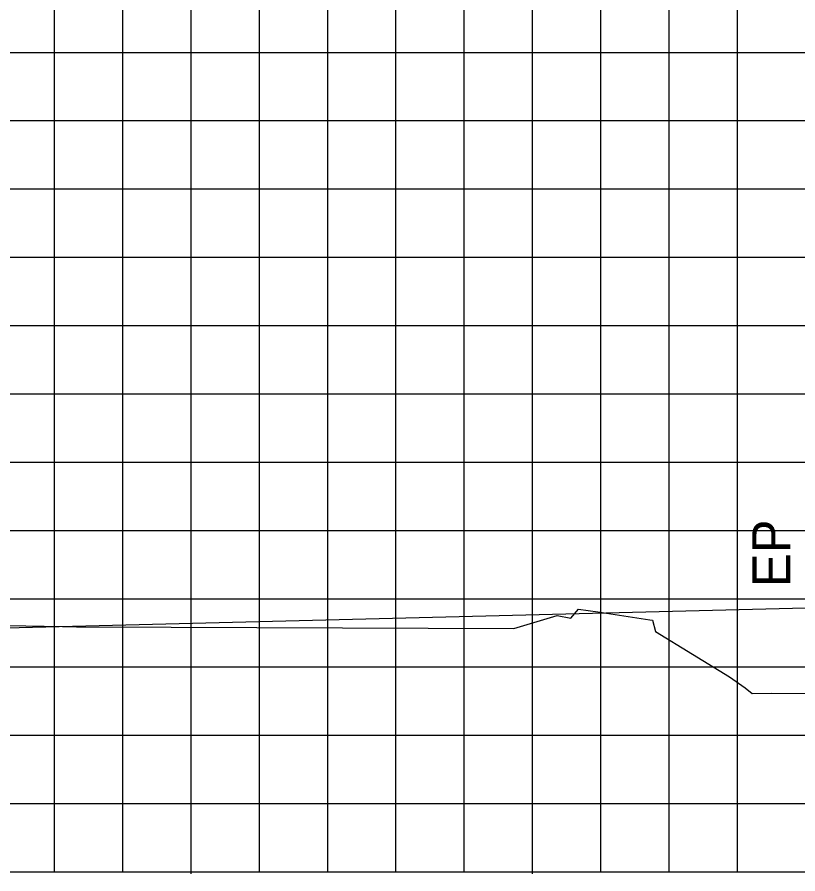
# Model space of a CAD drawing. Extents: x 2193008 to 2198143, y 1236112 to 1237864.
# Drawn here: x 2197499.61 to 2197522.48, y 1237258.05 to 1237283.14 of the extents above; entities that cross this region are included whole.
import ezdxf

# ---------------------------------------------------------------- set-up
doc = ezdxf.new("R2010")
doc.units = 0
for name, color, linetype in [('60', 7, 'Continuous'), ('Level 55', 7, 'Continuous'), ('M-ROADS', 7, 'Continuous')]:
    doc.layers.add(name, color=color, linetype=linetype)

msp = doc.modelspace()

# ---------------------------------------------------------------- linework, layer by layer
at = {"layer": '60'}
for p, q in [((2197434.707, 1237258.106), (2197564.707, 1237258.106)), ((2197504.707, 1237258.046), (2197504.707, 1237258.106)), ((2197514.707, 1237258.046), (2197514.707, 1237258.106))]:
    msp.add_line(p, q, dxfattribs=at)
msp.add_lwpolyline([(2197472.707, 1237264.585), (2197522.707, 1237265.835), (2197524.707, 1237265.668), (2197524.873, 1237266.168), (2197525.203, 1237266.168), (2197527.203, 1237266.248), (2197532.203, 1237266.348), (2197533.203, 1237266.388), (2197543.73, 1237262.88)], dxfattribs=at)
at = {"layer": 'M-ROADS'}
for p, q in [((2197500.707, 1237258.106), (2197500.707, 1237318.106)), ((2197502.707, 1237258.106), (2197502.707, 1237318.106)), ((2197504.707, 1237258.106), (2197504.707, 1237318.106)), ((2197506.707, 1237258.106), (2197506.707, 1237318.106)), ((2197508.707, 1237258.106), (2197508.707, 1237318.106)), ((2197510.707, 1237258.106), (2197510.707, 1237318.106)), ((2197512.707, 1237258.106), (2197512.707, 1237318.106)), ((2197514.707, 1237258.106), (2197514.707, 1237318.106)), ((2197516.707, 1237258.106), (2197516.707, 1237318.106)), ((2197518.707, 1237258.106), (2197518.707, 1237318.106)), ((2197520.707, 1237258.106), (2197520.707, 1237318.106)), ((2197434.707, 1237282.106), (2197564.707, 1237282.106)), ((2197434.707, 1237280.106), (2197564.707, 1237280.106)), ((2197434.707, 1237278.106), (2197564.707, 1237278.106)), ((2197434.707, 1237276.106), (2197564.707, 1237276.106)), ((2197434.707, 1237274.106), (2197564.707, 1237274.106)), ((2197434.707, 1237272.106), (2197564.707, 1237272.106)), ((2197434.707, 1237270.106), (2197564.707, 1237270.106)), ((2197434.707, 1237268.106), (2197564.707, 1237268.106)), ((2197434.707, 1237266.106), (2197564.707, 1237266.106)), ((2197434.707, 1237264.106), (2197564.707, 1237264.106)), ((2197434.707, 1237262.106), (2197564.707, 1237262.106)), ((2197434.707, 1237260.106), (2197564.707, 1237260.106)), ((2197434.707, 1237258.106), (2197564.707, 1237258.106))]:
    msp.add_line(p, q, dxfattribs=at)
msp.add_lwpolyline([(2197489.087, 1237265.502), (2197500.936, 1237265.292), (2197501.352, 1237265.283), (2197501.61, 1237265.28), (2197514.154, 1237265.233), (2197515.423, 1237265.61), (2197515.831, 1237265.531), (2197516.057, 1237265.799), (2197516.62, 1237265.716), (2197518.143, 1237265.49), (2197518.224, 1237265.478), (2197518.308, 1237265.148), (2197520.478, 1237263.818), (2197520.932, 1237263.496), (2197521.135, 1237263.325), (2197521.712, 1237263.335), (2197523.017, 1237263.329), (2197531.354, 1237263.109), (2197534.895, 1237263.049), (2197543.688, 1237262.881), (2197546.725, 1237262.801), (2197548.385, 1237262.828)], dxfattribs=at)

# ---------------------------------------------------------------- texts
at = {"layer": 'Level 55'}
msp.add_text('EP', height=1.1105, rotation=90, dxfattribs=at).set_placement((2197522.254, 1237266.444))

doc.saveas('drawing.dxf')
